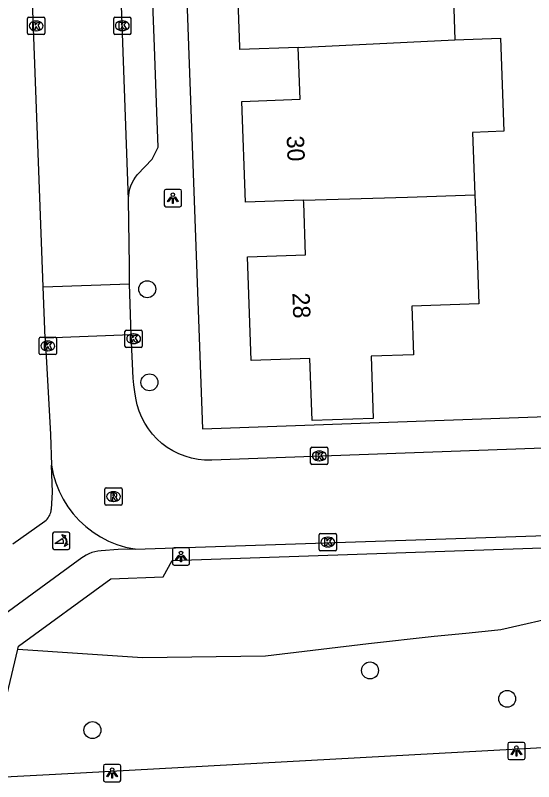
# Model space of a CAD drawing. Extents: x 161084 to 161928, y 385355 to 386522.
# Drawn here: x 161561.57 to 161591.51, y 386315.37 to 386359.64 of the extents above; entities that cross this region are included whole.
import ezdxf

# ---------------------------------------------------------------- set-up
doc = ezdxf.new("R2010")
doc.units = 0
for name, color, linetype in [('IMGEO_Boom', 7, 'Continuous'), ('IMGEO_Fietspad_gesloten', 7, 'Continuous'), ('IMGEO_Groenvoorziening', 7, 'Continuous'), ('IMGEO_Kolk', 7, 'Continuous'), ('IMGEO_Lichtpunt', 7, 'Continuous'), ('IMGEO_Pand', 7, 'Continuous'), ('IMGEO_Pand_nummerreeks', 7, 'Continuous'), ('IMGEO_Poller', 7, 'Continuous'), ('IMGEO_Rijbaan_lokaal_open', 7, 'Continuous'), ('IMGEO_Rioolput', 7, 'Continuous'), ('IMGEO_Voetpad_open', 7, 'Continuous')]:
    doc.layers.add(name, color=color, linetype=linetype)

msp = doc.modelspace()

# ---------------------------------------------------------------- linework, layer by layer
at = {"layer": 'IMGEO_Boom'}
for centre in [(161569.192, 386343.819), (161569.317, 386338.44), (161582.059, 386321.798), (161589.982, 386320.154), (161566.025, 386318.349)]:
    msp.add_circle(centre, 0.489, dxfattribs=at)
at = {"layer": 'IMGEO_Fietspad_gesloten'}
for points in [[(161561.432, 386329.112), (161563.28, 386330.414), (161563.347, 386330.473), (161563.408, 386330.538), (161563.464, 386330.607), (161563.513, 386330.682), (161563.555, 386330.761), (161563.59, 386330.843), (161563.617, 386330.928), (161563.637, 386331.015), (161563.649, 386331.103), (161563.65, 386331.116), (161563.721, 386332.089), (161563.653, 386333.65)], [(161568.499, 386328.806), (161567.502, 386328.792), (161566.524, 386328.699), (161566.343, 386328.683), (161566.165, 386328.651), (161565.99, 386328.603), (161565.82, 386328.539), (161565.657, 386328.461), (161565.501, 386328.368), (161565.406, 386328.302), (161560.955, 386325.052)]]:
    msp.add_lwpolyline(points, dxfattribs=at)
at = {"layer": 'IMGEO_Groenvoorziening'}
msp.add_lwpolyline([(161561.706, 386323.026), (161565.44, 386322.777), (161568.914, 386322.546), (161576.017, 386322.647), (161581.98, 386323.361), (161585.759, 386323.768), (161587.598, 386323.958), (161589.442, 386324.148), (161589.616, 386324.166), (161593.328, 386325.003), (161597.353, 386325.578), (161602.55, 386325.782), (161609.606, 386325.682)], dxfattribs=at)
at = {"layer": 'IMGEO_Kolk'}
for p, q in [((161562.343, 386359.532), (161563.195, 386359.532)), ((161567.325, 386359.542), (161568.177, 386359.542)), ((161562.268, 386358.606), (161562.268, 386359.458)), ((161562.756, 386359.312), (161562.781, 386359.312)), ((161563.269, 386359.458), (161563.269, 386358.606)), ((161567.25, 386358.616), (161567.25, 386359.468)), ((161567.738, 386359.322), (161567.763, 386359.322)), ((161568.251, 386359.468), (161568.251, 386358.616)), ((161562.779, 386358.752), (161562.754, 386358.752)), ((161567.761, 386358.762), (161567.736, 386358.762)), ((161563.195, 386358.532), (161562.343, 386358.532)), ((161568.177, 386358.542), (161567.325, 386358.542)), ((161567.903, 386340.533), (161567.903, 386341.385)), ((161567.978, 386341.459), (161568.83, 386341.459)), ((161568.904, 386341.385), (161568.904, 386340.533)), ((161562.942, 386340.115), (161562.942, 386340.967)), ((161563.017, 386341.041), (161563.869, 386341.041)), ((161563.943, 386340.967), (161563.943, 386340.115)), ((161568.391, 386341.239), (161568.416, 386341.239)), ((161563.43, 386340.821), (161563.455, 386340.821)), ((161568.414, 386340.679), (161568.389, 386340.679)), ((161563.869, 386340.041), (161563.017, 386340.041)), ((161563.453, 386340.261), (161563.428, 386340.261)), ((161568.83, 386340.459), (161567.978, 386340.459)), ((161578.629, 386333.763), (161578.629, 386334.615)), ((161578.704, 386334.689), (161579.556, 386334.689)), ((161579.117, 386334.469), (161579.142, 386334.469)), ((161579.63, 386334.615), (161579.63, 386333.763)), ((161579.14, 386333.909), (161579.115, 386333.909)), ((161579.556, 386333.689), (161578.704, 386333.689)), ((161579.124, 386328.785), (161579.124, 386329.637)), ((161579.199, 386329.711), (161580.051, 386329.711)), ((161579.612, 386329.491), (161579.637, 386329.491)), ((161580.125, 386329.637), (161580.125, 386328.785)), ((161580.051, 386328.711), (161579.199, 386328.711)), ((161579.635, 386328.931), (161579.61, 386328.931))]:
    msp.add_line(p, q, dxfattribs=at)
for points in [[(161562.343, 386359.532), (161563.195, 386359.532)], [(161567.325, 386359.542), (161568.177, 386359.542)], [(161562.268, 386358.606), (161562.268, 386359.458)], [(161562.589, 386359.232), (161562.712, 386359.232), (161562.712, 386359.081), (161562.842, 386359.232), (161563.006, 386359.232), (161562.86, 386359.081), (161563.013, 386358.832), (161562.861, 386358.832), (161562.776, 386358.996), (161562.712, 386358.929), (161562.712, 386358.832), (161562.589, 386358.832), (161562.589, 386359.232)], [(161563.269, 386359.458), (161563.269, 386358.606)], [(161567.25, 386358.616), (161567.25, 386359.468)], [(161567.571, 386359.242), (161567.694, 386359.242), (161567.694, 386359.091), (161567.824, 386359.242), (161567.988, 386359.242), (161567.842, 386359.091), (161567.995, 386358.842), (161567.843, 386358.842), (161567.758, 386359.006), (161567.694, 386358.939), (161567.694, 386358.842), (161567.571, 386358.842), (161567.571, 386359.242)], [(161568.251, 386359.468), (161568.251, 386358.616)], [(161563.195, 386358.532), (161562.343, 386358.532)], [(161568.177, 386358.542), (161567.325, 386358.542)], [(161567.903, 386340.533), (161567.903, 386341.385)], [(161567.978, 386341.459), (161568.83, 386341.459)], [(161568.904, 386341.385), (161568.904, 386340.533)], [(161562.942, 386340.115), (161562.942, 386340.967)], [(161563.017, 386341.041), (161563.869, 386341.041)], [(161563.943, 386340.967), (161563.943, 386340.115)], [(161568.224, 386341.159), (161568.347, 386341.159), (161568.347, 386341.008), (161568.477, 386341.159), (161568.641, 386341.159), (161568.495, 386341.008), (161568.648, 386340.759), (161568.496, 386340.759), (161568.411, 386340.923), (161568.347, 386340.856), (161568.347, 386340.759), (161568.224, 386340.759), (161568.224, 386341.159)], [(161563.263, 386340.741), (161563.386, 386340.741), (161563.386, 386340.59), (161563.516, 386340.741), (161563.68, 386340.741), (161563.534, 386340.59), (161563.687, 386340.341), (161563.535, 386340.341), (161563.45, 386340.505), (161563.386, 386340.438), (161563.386, 386340.341), (161563.263, 386340.341), (161563.263, 386340.741)], [(161563.869, 386340.041), (161563.017, 386340.041)], [(161568.83, 386340.459), (161567.978, 386340.459)], [(161578.629, 386333.763), (161578.629, 386334.615)], [(161578.704, 386334.689), (161579.556, 386334.689)], [(161578.95, 386334.389), (161579.073, 386334.389), (161579.073, 386334.238), (161579.203, 386334.389), (161579.367, 386334.389), (161579.221, 386334.238), (161579.374, 386333.989), (161579.222, 386333.989), (161579.137, 386334.153), (161579.073, 386334.086), (161579.073, 386333.989), (161578.95, 386333.989), (161578.95, 386334.389)], [(161579.63, 386334.615), (161579.63, 386333.763)], [(161579.556, 386333.689), (161578.704, 386333.689)], [(161579.124, 386328.785), (161579.124, 386329.637)], [(161579.199, 386329.711), (161580.051, 386329.711)], [(161579.445, 386329.411), (161579.568, 386329.411), (161579.568, 386329.26), (161579.698, 386329.411), (161579.862, 386329.411), (161579.716, 386329.26), (161579.869, 386329.011), (161579.717, 386329.011), (161579.632, 386329.175), (161579.568, 386329.108), (161579.568, 386329.011), (161579.445, 386329.011), (161579.445, 386329.411)], [(161580.125, 386329.637), (161580.125, 386328.785)], [(161580.051, 386328.711), (161579.199, 386328.711)]]:
    msp.add_lwpolyline(points, dxfattribs=at)
for centre, start, end in [((161562.345, 386359.456), 91.552, 178.448), ((161562.345, 386359.456), 91.552, 178.448), ((161563.193, 386359.456), 1.552, 88.448), ((161563.193, 386359.456), 1.552, 88.448), ((161567.327, 386359.466), 91.552, 178.448), ((161567.327, 386359.466), 91.552, 178.448), ((161568.175, 386359.466), 1.552, 88.448), ((161568.175, 386359.466), 1.552, 88.448), ((161562.345, 386358.608), 181.552, 268.448), ((161562.345, 386358.608), 181.552, 268.448), ((161563.193, 386358.608), 271.552, 358.448), ((161563.193, 386358.608), 271.552, 358.448), ((161567.327, 386358.618), 181.552, 268.448), ((161567.327, 386358.618), 181.552, 268.448), ((161568.175, 386358.618), 271.552, 358.448), ((161568.175, 386358.618), 271.552, 358.448), ((161567.98, 386341.383), 91.552, 178.448), ((161567.98, 386341.383), 91.552, 178.448), ((161568.828, 386341.383), 1.552, 88.448), ((161568.828, 386341.383), 1.552, 88.448), ((161563.019, 386340.965), 91.552, 178.448), ((161563.019, 386340.965), 91.552, 178.448), ((161563.867, 386340.965), 1.552, 88.448), ((161563.867, 386340.965), 1.552, 88.448), ((161567.98, 386340.535), 181.552, 268.448), ((161567.98, 386340.535), 181.552, 268.448), ((161568.828, 386340.535), 271.552, 358.448), ((161568.828, 386340.535), 271.552, 358.448), ((161563.019, 386340.117), 181.552, 268.448), ((161563.019, 386340.117), 181.552, 268.448), ((161563.867, 386340.117), 271.552, 358.448), ((161563.867, 386340.117), 271.552, 358.448), ((161578.706, 386334.613), 91.552, 178.448), ((161578.706, 386334.613), 91.552, 178.448), ((161579.554, 386334.613), 1.552, 88.448), ((161579.554, 386334.613), 1.552, 88.448), ((161578.706, 386333.765), 181.552, 268.448), ((161578.706, 386333.765), 181.552, 268.448), ((161579.554, 386333.765), 271.552, 358.448), ((161579.554, 386333.765), 271.552, 358.448), ((161579.201, 386329.635), 91.552, 178.448), ((161579.201, 386329.635), 91.552, 178.448), ((161580.049, 386329.635), 1.552, 88.448), ((161580.049, 386329.635), 1.552, 88.448), ((161579.201, 386328.787), 181.552, 268.448), ((161579.201, 386328.787), 181.552, 268.448), ((161580.049, 386328.787), 271.552, 358.448), ((161580.049, 386328.787), 271.552, 358.448)]:
    msp.add_arc(centre, 0.0765, start, end, dxfattribs=at)
for centre, major_axis, ratio, start_param, end_param in [((161562.755, 386359.032), (-0.387, 0.002), 0.722429, 4.712389, 7.853982), ((161562.78, 386359.032), (-0.39, 0.002), 0.717154, 1.570796, 4.712389), ((161567.737, 386359.042), (-0.387, 0.002), 0.722429, 4.712389, 7.853982), ((161567.762, 386359.042), (-0.39, 0.002), 0.717154, 1.570796, 4.712389), ((161568.39, 386340.959), (-0.387, 0.002), 0.722429, 4.712389, 7.853982), ((161568.415, 386340.959), (-0.39, 0.002), 0.717154, 1.570796, 4.712389), ((161563.429, 386340.541), (-0.387, 0.002), 0.722429, 4.712389, 7.853982), ((161563.454, 386340.541), (-0.39, 0.002), 0.717154, 1.570796, 4.712389), ((161579.116, 386334.189), (-0.387, 0.002), 0.722429, 4.712389, 7.853982), ((161579.141, 386334.189), (-0.39, 0.002), 0.717154, 1.570796, 4.712389), ((161579.611, 386329.211), (-0.387, 0.002), 0.722429, 4.712389, 7.853982), ((161579.636, 386329.211), (-0.39, 0.002), 0.717154, 1.570796, 4.712389)]:
    msp.add_ellipse(centre, major_axis=major_axis, ratio=ratio, start_param=start_param, end_param=end_param, dxfattribs=at)
at = {"layer": 'IMGEO_Lichtpunt'}
for p, q in [((161570.171, 386349.487), (161570.171, 386348.68)), ((161570.171, 386349.487), (161570.171, 386348.68)), ((161571.073, 386349.582), (161570.265, 386349.582)), ((161571.073, 386349.582), (161570.265, 386349.582)), ((161571.167, 386348.68), (161571.167, 386349.487)), ((161571.167, 386348.68), (161571.167, 386349.487)), ((161570.265, 386348.586), (161571.073, 386348.586)), ((161570.265, 386348.586), (161571.073, 386348.586)), ((161570.642, 386328.784), (161570.642, 386327.977)), ((161570.642, 386328.784), (161570.642, 386327.977)), ((161571.544, 386328.879), (161570.736, 386328.879)), ((161571.544, 386328.879), (161570.736, 386328.879)), ((161571.638, 386327.977), (161571.638, 386328.784)), ((161571.638, 386327.977), (161571.638, 386328.784)), ((161570.736, 386327.883), (161571.544, 386327.883)), ((161570.736, 386327.883), (161571.544, 386327.883)), ((161590.018, 386317.546), (161590.018, 386316.739)), ((161590.018, 386317.546), (161590.018, 386316.739)), ((161590.92, 386317.641), (161590.112, 386317.641)), ((161590.92, 386317.641), (161590.112, 386317.641)), ((161591.014, 386316.739), (161591.014, 386317.546)), ((161591.014, 386316.739), (161591.014, 386317.546)), ((161590.112, 386316.645), (161590.92, 386316.645)), ((161590.112, 386316.645), (161590.92, 386316.645)), ((161566.663, 386316.271), (161566.663, 386315.464)), ((161566.663, 386316.271), (161566.663, 386315.464)), ((161567.565, 386316.366), (161566.757, 386316.366)), ((161567.565, 386316.366), (161566.757, 386316.366)), ((161567.659, 386315.464), (161567.659, 386316.271)), ((161567.659, 386315.464), (161567.659, 386316.271)), ((161566.757, 386315.37), (161567.565, 386315.37)), ((161566.757, 386315.37), (161567.565, 386315.37))]:
    msp.add_line(p, q, dxfattribs=at)
for points in [[(161570.545, 386349.151), (161570.584, 386349.123), (161570.396, 386348.861), (161570.358, 386348.888), (161570.545, 386349.151)], [(161570.647, 386349.103), (161570.694, 386349.103), (161570.694, 386348.781), (161570.647, 386348.781), (161570.647, 386349.103)], [(161570.757, 386349.123), (161570.795, 386349.15), (161570.982, 386348.888), (161570.943, 386348.86), (161570.757, 386349.123)], [(161571.016, 386328.448), (161571.055, 386328.42), (161570.867, 386328.158), (161570.829, 386328.185), (161571.016, 386328.448)], [(161571.118, 386328.4), (161571.165, 386328.4), (161571.165, 386328.078), (161571.118, 386328.078), (161571.118, 386328.4)], [(161571.228, 386328.42), (161571.266, 386328.447), (161571.453, 386328.185), (161571.414, 386328.157), (161571.228, 386328.42)], [(161590.392, 386317.21), (161590.431, 386317.182), (161590.243, 386316.92), (161590.205, 386316.947), (161590.392, 386317.21)], [(161590.494, 386317.162), (161590.541, 386317.162), (161590.541, 386316.84), (161590.494, 386316.84), (161590.494, 386317.162)], [(161590.604, 386317.182), (161590.642, 386317.209), (161590.829, 386316.947), (161590.79, 386316.919), (161590.604, 386317.182)], [(161567.037, 386315.935), (161567.076, 386315.907), (161566.888, 386315.645), (161566.85, 386315.672), (161567.037, 386315.935)], [(161567.139, 386315.887), (161567.186, 386315.887), (161567.186, 386315.565), (161567.139, 386315.565), (161567.139, 386315.887)], [(161567.249, 386315.907), (161567.287, 386315.934), (161567.474, 386315.672), (161567.435, 386315.644), (161567.249, 386315.907)]]:
    msp.add_lwpolyline(points, dxfattribs=at)
for centre in [(161570.67, 386349.285), (161571.141, 386328.582), (161590.517, 386317.344), (161567.162, 386316.069)]:
    msp.add_circle(centre, 0.0994, dxfattribs=at)
for centre, start, end in [((161570.265, 386349.487), 90, 180), ((161570.265, 386349.487), 90, 180), ((161571.073, 386349.487), 0, 90), ((161571.073, 386349.487), 0, 90), ((161570.265, 386348.68), 180, 270), ((161570.265, 386348.68), 180, 270), ((161571.073, 386348.68), 270, 0), ((161571.073, 386348.68), 270, 360), ((161570.736, 386328.784), 90, 180), ((161570.736, 386328.784), 90, 180), ((161571.544, 386328.784), 0, 90), ((161571.544, 386328.784), 0, 90), ((161570.736, 386327.977), 180, 270), ((161570.736, 386327.977), 180, 270), ((161571.544, 386327.977), 270, 0), ((161571.544, 386327.977), 270, 360), ((161590.112, 386317.546), 90, 180), ((161590.112, 386317.546), 90, 180), ((161590.92, 386317.546), 0, 90), ((161590.92, 386317.546), 0, 90), ((161590.112, 386316.739), 180, 270), ((161590.112, 386316.739), 180, 270), ((161590.92, 386316.739), 270, 0), ((161590.92, 386316.739), 270, 360), ((161566.757, 386316.271), 90, 180), ((161566.757, 386316.271), 90, 180), ((161567.565, 386316.271), 0, 90), ((161567.565, 386316.271), 0, 90), ((161566.757, 386315.464), 180, 270), ((161566.757, 386315.464), 180, 270), ((161567.565, 386315.464), 270, 0), ((161567.565, 386315.464), 270, 360)]:
    msp.add_arc(centre, 0.0946, start, end, dxfattribs=at)
at = {"layer": 'IMGEO_Pand'}
for points in [[(161583.575, 386367.1), (161585.979, 386367.171), (161586.173, 386361.803), (161586.844, 386361.828), (161586.967, 386358.236)], [(161577.91, 386357.791), (161574.544, 386357.671), (161574.538, 386357.829), (161574.331, 386363.666), (161577.692, 386363.779), (161577.591, 386366.772), (161577.586, 386366.932)], [(161577.91, 386357.791), (161586.967, 386358.236)], [(161586.967, 386358.236), (161589.592, 386358.317), (161589.796, 386352.942), (161587.977, 386352.871), (161588.122, 386349.271)], [(161578.226, 386348.956), (161574.861, 386348.849), (161574.65, 386354.672), (161578.017, 386354.793), (161577.91, 386357.791)], [(161588.122, 386349.271), (161588.169, 386347.976), (161588.351, 386342.979), (161584.471, 386342.838), (161584.573, 386340.035), (161582.116, 386339.945), (161582.247, 386336.359), (161578.719, 386336.23), (161578.588, 386339.817), (161575.19, 386339.693), (161574.979, 386345.688), (161578.341, 386345.812), (161578.231, 386348.806), (161578.226, 386348.956)], [(161578.226, 386348.956), (161584.217, 386349.147), (161588.122, 386349.271)]]:
    msp.add_lwpolyline(points, dxfattribs=at)
at = {"layer": 'IMGEO_Poller'}
for p, q in [((161563.722, 386329.686), (161563.722, 386328.879)), ((161563.722, 386329.686), (161563.722, 386328.879)), ((161564.624, 386329.781), (161563.816, 386329.781)), ((161564.624, 386329.781), (161563.816, 386329.781)), ((161564.718, 386328.879), (161564.718, 386329.686)), ((161564.718, 386328.879), (161564.718, 386329.686)), ((161563.816, 386328.784), (161564.624, 386328.784)), ((161563.816, 386328.784), (161564.624, 386328.784))]:
    msp.add_line(p, q, dxfattribs=at)
for points in [[(161564.357, 386329.137), (161563.844, 386329.137), (161564.274, 386329.412)], [(161564.401, 386329.51), (161564.389, 386329.437), (161564.264, 386329.642)], [(161564.264, 386329.642), (161564.495, 386329.576), (161564.424, 386329.544)], [(161564.417, 386328.965), (161564.483, 386329.196), (161564.513, 386329.128)], [(161564.549, 386329.101), (161564.621, 386329.09), (161564.417, 386328.965)]]:
    msp.add_lwpolyline(points, dxfattribs=at)
for centre, radius, start, end in [((161563.816, 386329.686), 0.0946, 90, 180), ((161563.816, 386329.686), 0.0946, 90, 180), ((161564.029, 386329.187), 0.332, 351.3247, 42.4854), ((161564.043, 386329.197), 0.476, 351.7527, 41.1691), ((161564.043, 386329.197), 0.516, 349.3569, 42.2912), ((161564.624, 386329.686), 0.0946, 0, 90), ((161564.624, 386329.686), 0.0946, 0, 90), ((161563.816, 386328.879), 0.0946, 180, 270), ((161563.816, 386328.879), 0.0946, 180, 270), ((161564.624, 386328.879), 0.0946, 270, 0), ((161564.624, 386328.879), 0.0946, 270, 0)]:
    msp.add_arc(centre, radius, start, end, dxfattribs=at)
at = {"layer": 'IMGEO_Rijbaan_lokaal_open'}
for points in [[(161568.112, 386349.004), (161566.15, 386403.361)], [(161563.183, 386343.955), (161561.264, 386394.976), (161561.005, 386403.158)], [(161568.17, 386344.123), (161568.166, 386345.179), (161568.112, 386349.004)], [(161563.183, 386343.955), (161568.17, 386344.123)], [(161568.267, 386341.18), (161568.17, 386344.123)], [(161563.294, 386340.985), (161563.183, 386343.955)], [(161568.267, 386341.18), (161563.294, 386340.985)], [(161563.294, 386340.985), (161563.592, 386335.431), (161563.653, 386333.65)], [(161605.365, 386335.118), (161572.919, 386333.939), (161572.891, 386333.938), (161572.506, 386333.944), (161572.124, 386333.984), (161571.746, 386334.059), (161571.377, 386334.167), (161571.019, 386334.307), (161570.675, 386334.479), (161570.347, 386334.68), (161570.039, 386334.911), (161569.753, 386335.168), (161569.49, 386335.449), (161569.254, 386335.753), (161569.046, 386336.076), (161568.868, 386336.417), (161568.721, 386336.773), (161568.606, 386337.14), (161568.525, 386337.516), (161568.477, 386337.897), (161568.419, 386338.297), (161568.381, 386338.677), (161568.267, 386341.18)], [(161563.653, 386333.65), (161563.756, 386333.141), (161563.904, 386332.643), (161564.096, 386332.16), (161564.33, 386331.697), (161564.605, 386331.256), (161564.918, 386330.842), (161565.266, 386330.457), (161565.648, 386330.104), (161566.06, 386329.788), (161566.498, 386329.509), (161566.96, 386329.271), (161567.441, 386329.075), (161567.937, 386328.922), (161568.445, 386328.815), (161568.499, 386328.806)], [(161568.499, 386328.806), (161572.563, 386328.942), (161639.625, 386331.173)]]:
    msp.add_lwpolyline(points, dxfattribs=at)
at = {"layer": 'IMGEO_Rioolput'}
for p, q in [((161566.743, 386331.414), (161566.743, 386332.266)), ((161566.818, 386332.34), (161567.67, 386332.34)), ((161567.231, 386332.12), (161567.256, 386332.12)), ((161567.744, 386332.266), (161567.744, 386331.414)), ((161567.67, 386331.34), (161566.818, 386331.34)), ((161567.254, 386331.56), (161567.229, 386331.56))]:
    msp.add_line(p, q, dxfattribs=at)
for points in [[(161566.743, 386331.414), (161566.743, 386332.266)], [(161566.818, 386332.34), (161567.67, 386332.34)], [(161567.744, 386332.266), (161567.744, 386331.414)], [(161567.332, 386332.038), (161567.08, 386332.04), (161567.08, 386331.64)], [(161567.08, 386331.64), (161567.204, 386331.64), (161567.204, 386331.802), (161567.215, 386331.802)], [(161567.258, 386331.959), (161567.204, 386331.959), (161567.204, 386331.878)], [(161567.204, 386331.878), (161567.256, 386331.878)], [(161567.262, 386331.773), (161567.333, 386331.64), (161567.473, 386331.64), (161567.408, 386331.766)], [(161567.67, 386331.34), (161566.818, 386331.34)]]:
    msp.add_lwpolyline(points, dxfattribs=at)
for centre, radius, start, end in [((161566.82, 386332.264), 0.0765, 91.552, 178.448), ((161566.82, 386332.264), 0.0765, 91.552, 178.448), ((161567.668, 386332.264), 0.0765, 1.552, 88.448), ((161567.668, 386332.264), 0.0765, 1.552, 88.448), ((161567.214, 386331.749), 0.0533, 26.0293, 88.6989), ((161567.24, 386332.067), 0.19, 274.7715, 282.9687), ((161567.264, 386331.863), 0.0964, 77.0061, 93.1865), ((161567.278, 386331.92), 0.0378, 276.6634, 79.6772), ((161567.331, 386331.928), 0.109, 350.3612, 89.416), ((161567.329, 386331.928), 0.112, 277.5842, 350.9817), ((161567.313, 386331.713), 0.108, 29.5134, 73.7905), ((161566.82, 386331.416), 0.0765, 181.552, 268.448), ((161566.82, 386331.416), 0.0765, 181.552, 268.448), ((161567.668, 386331.416), 0.0765, 271.552, 358.448), ((161567.668, 386331.416), 0.0765, 271.552, 358.448)]:
    msp.add_arc(centre, radius, start, end, dxfattribs=at)
for centre, major_axis, ratio, start_param, end_param in [((161567.23, 386331.84), (-0.387, 0.002), 0.722429, 4.712389, 7.853982), ((161567.255, 386331.84), (-0.39, 0.002), 0.717154, 1.570796, 4.712389)]:
    msp.add_ellipse(centre, major_axis=major_axis, ratio=ratio, start_param=start_param, end_param=end_param, dxfattribs=at)
at = {"layer": 'IMGEO_Voetpad_open'}
for points in [[(161567.522, 386471.288), (161567.994, 386457.272), (161568.518, 386442.6), (161570.26, 386393.761), (161572.389, 386335.756), (161635.223, 386338.014)], [(161568.112, 386349.004), (161568.112, 386349.058), (161568.121, 386349.247), (161568.147, 386349.434), (161568.189, 386349.619), (161568.248, 386349.798), (161568.323, 386349.972), (161568.413, 386350.139), (161568.518, 386350.296), (161568.636, 386350.444), (161569.479, 386351.326), (161569.819, 386352.029), (161569.745, 386354.039), (161569.605, 386357.84), (161569.422, 386362.837)], [(161561.706, 386323.026), (161561.748, 386323.2), (161567.091, 386327.083), (161570.117, 386327.204), (161570.635, 386328.149), (161609.444, 386329.484)], [(161559.868, 386315.569), (161560.629, 386318.555), (161561.706, 386323.026)], [(161608.353, 386318.221), (161605.016, 386318.038), (161565.325, 386315.863), (161559.868, 386315.569)]]:
    msp.add_lwpolyline(points, dxfattribs=at)

# ---------------------------------------------------------------- texts
at = {"layer": 'IMGEO_Pand_nummerreeks'}
for s, rotation, p in [('30', 272.0739, (161577.244, 386352.674)), ('28', 272.0166, (161577.574, 386343.603))]:
    msp.add_text(s, height=1, rotation=rotation, dxfattribs=at).set_placement(p)

doc.saveas('drawing.dxf')
